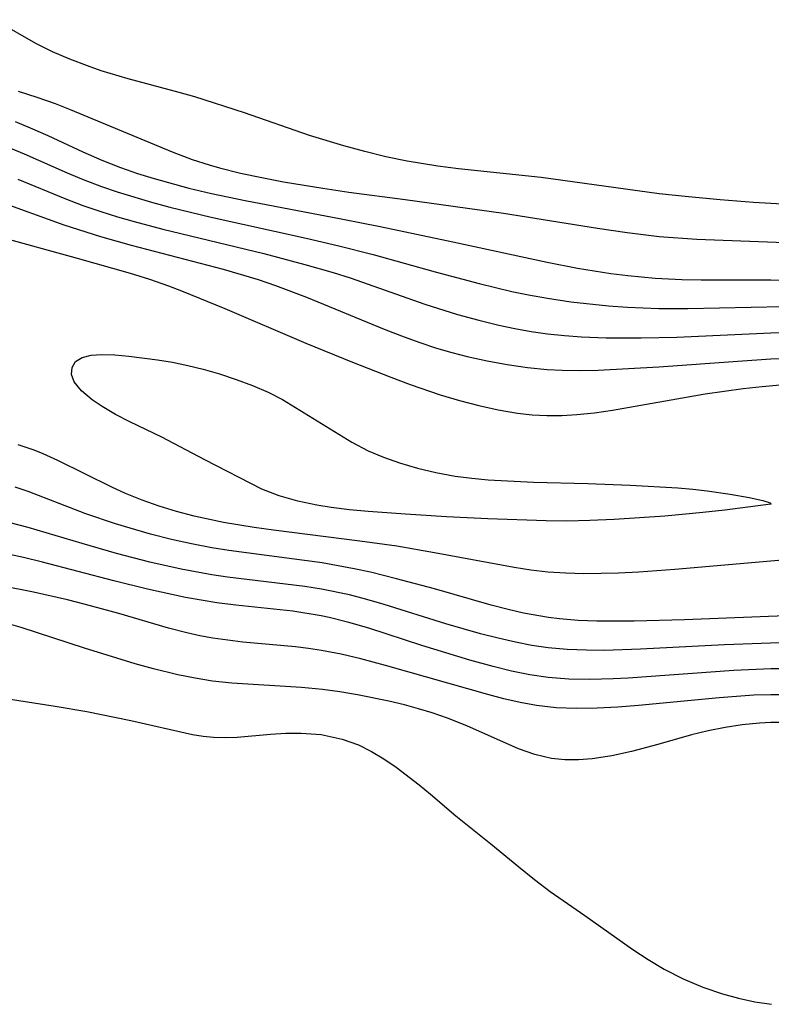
# Model space of a CAD drawing. Header units: metres. Extents: x 1073367 to 1082519, y 1569854 to 1574957.
# Tile 759 of 1056: x 1080541 to 1080609, y 1571609 to 1571697. Entities that reach past the tile are written whole.
import ezdxf

# ---------------------------------------------------------------- set-up
doc = ezdxf.new("R2010")
doc.units = ezdxf.units.M
doc.layers.add('CGG_CurvaNivelLidar_v1', color=253, linetype='Continuous', lineweight=30)

msp = doc.modelspace()

# ---------------------------------------------------------------- linework, layer by layer
at = {"layer": 'CGG_CurvaNivelLidar_v1'}
for p, q in [((1080542.8375, 1571694.5299, 76), (1080539.1205, 1571696.6679, 76)), ((1080544.3207, 1571693.7968, 76), (1080542.8375, 1571694.5299, 76)), ((1080545.8634, 1571693.1408, 76), (1080544.3207, 1571693.7968, 76)), ((1080547.4484, 1571692.5395, 76), (1080545.8634, 1571693.1408, 76)), ((1080548.6814, 1571692.1083, 76), (1080547.4484, 1571692.5395, 76)), ((1080551.0937, 1571691.3729, 76), (1080548.6814, 1571692.1083, 76)), ((1080555.6564, 1571690.1694, 76), (1080551.0937, 1571691.3729, 76)), ((1080541.2601, 1571690.2877, 75.5), (1080542.9145, 1571689.7561, 75.5)), ((1080542.9145, 1571689.7561, 75.5), (1080544.5498, 1571689.1789, 75.5)), ((1080557.0406, 1571689.7656, 76), (1080555.6564, 1571690.1694, 76)), ((1080561.4816, 1571688.3416, 76), (1080557.0406, 1571689.7656, 76)), ((1080544.5498, 1571689.1789, 75.5), (1080545.8889, 1571688.6589, 75.5)), ((1080545.8889, 1571688.6589, 75.5), (1080555.0262, 1571684.8575, 75.5)), ((1080567.2855, 1571686.3319, 76), (1080561.4816, 1571688.3416, 76)), ((1080540.9848, 1571687.5639, 75), (1080542.3406, 1571687.0114, 75)), ((1080542.3406, 1571687.0114, 75), (1080543.9098, 1571686.3097, 75)), ((1080543.9098, 1571686.3097, 75), (1080547.0214, 1571684.8518, 75)), ((1080570.3693, 1571685.393, 76), (1080567.2855, 1571686.3319, 76)), ((1080572.2342, 1571684.8864, 76), (1080570.3693, 1571685.393, 76)), ((1080540.5802, 1571685.1979, 74.5), (1080541.8019, 1571684.6858, 74.5)), ((1080541.8019, 1571684.6858, 74.5), (1080545.6355, 1571682.9793, 74.5)), ((1080547.0214, 1571684.8518, 75), (1080548.7282, 1571684.1054, 75)), ((1080555.0262, 1571684.8575, 75.5), (1080556.8099, 1571684.1869, 75.5)), ((1080574.1103, 1571684.4244, 76), (1080572.2342, 1571684.8864, 76)), ((1080548.7282, 1571684.1054, 75), (1080550.4096, 1571683.4565, 75)), ((1080556.8099, 1571684.1869, 75.5), (1080558.3161, 1571683.6997, 75.5)), ((1080558.3161, 1571683.6997, 75.5), (1080559.2376, 1571683.4364, 75.5)), ((1080576.0001, 1571684.025, 76), (1080574.1103, 1571684.4244, 76)), ((1080578.7469, 1571683.582, 76), (1080576.0001, 1571684.025, 76)), ((1080545.6355, 1571682.9793, 74.5), (1080547.0622, 1571682.3824, 74.5)), ((1080550.4096, 1571683.4565, 75), (1080551.906, 1571682.9424, 75)), ((1080551.906, 1571682.9424, 75), (1080553.4205, 1571682.4706, 75)), ((1080559.2376, 1571683.4364, 75.5), (1080561.1275, 1571682.9649, 75.5)), ((1080561.1275, 1571682.9649, 75.5), (1080563.0388, 1571682.5579, 75.5)), ((1080580.5873, 1571683.3539, 76), (1080578.7469, 1571683.582, 76)), ((1080587.987, 1571682.5849, 76), (1080580.5873, 1571683.3539, 76)), ((1080541.2324, 1571682.4358, 74), (1080545.4193, 1571680.6879, 74)), ((1080547.0622, 1571682.3824, 74.5), (1080548.7066, 1571681.7588, 74.5)), ((1080553.4205, 1571682.4706, 75), (1080556.4911, 1571681.6323, 75)), ((1080563.0388, 1571682.5579, 75.5), (1080564.9653, 1571682.1965, 75.5)), ((1080564.9653, 1571682.1965, 75.5), (1080568.4923, 1571681.6113, 75.5)), ((1080598.5342, 1571681.1157, 76), (1080587.987, 1571682.5849, 76)), ((1080548.7066, 1571681.7588, 74.5), (1080550.1073, 1571681.2803, 74.5)), ((1080550.1073, 1571681.2803, 74.5), (1080553.1574, 1571680.3627, 74.5)), ((1080556.4911, 1571681.6323, 75), (1080558.5345, 1571681.1478, 75)), ((1080558.5345, 1571681.1478, 75), (1080561.5511, 1571680.5143, 75)), ((1080568.4923, 1571681.6113, 75.5), (1080570.8079, 1571681.2688, 75.5)), ((1080570.8079, 1571681.2688, 75.5), (1080575.8344, 1571680.6003, 75.5)), ((1080601.1535, 1571680.8308, 76), (1080598.5342, 1571681.1157, 76)), ((1080538.3206, 1571680.89, 73.5), (1080545.3426, 1571678.3415, 73.5)), ((1080545.4193, 1571680.6879, 74), (1080547.0283, 1571680.082, 74)), ((1080547.0283, 1571680.082, 74), (1080548.6572, 1571679.5233, 74)), ((1080553.1574, 1571680.3627, 74.5), (1080554.8047, 1571679.9201, 74.5)), ((1080561.5511, 1571680.5143, 75), (1080570.1099, 1571678.8858, 75)), ((1080575.8344, 1571680.6003, 75.5), (1080584.6285, 1571679.3732, 75.5)), ((1080603.9934, 1571680.5656, 76), (1080601.1535, 1571680.8308, 76)), ((1080606.9622, 1571680.3383, 76), (1080603.9934, 1571680.5656, 76)), ((1080611.8703, 1571680.0408, 76), (1080606.9622, 1571680.3383, 76)), ((1080548.6572, 1571679.5233, 74), (1080550.1306, 1571679.0624, 74)), ((1080554.8047, 1571679.9201, 74.5), (1080558.5133, 1571679.0224, 74.5)), ((1080584.6285, 1571679.3732, 75.5), (1080593.0288, 1571678.0438, 75.5)), ((1080545.3426, 1571678.3415, 73.5), (1080548.6113, 1571677.2922, 73.5)), ((1080550.1306, 1571679.0624, 74), (1080551.6158, 1571678.6328, 74)), ((1080551.6158, 1571678.6328, 74), (1080554.1915, 1571677.9494, 74)), ((1080558.5133, 1571679.0224, 74.5), (1080566.991, 1571677.1568, 74.5)), ((1080570.1099, 1571678.8858, 75), (1080573.6013, 1571678.191, 75)), ((1080538.3676, 1571677.6015, 73), (1080546.5373, 1571675.3674, 73)), ((1080554.1915, 1571677.9494, 74), (1080563.2025, 1571675.7745, 74)), ((1080573.6013, 1571678.191, 75), (1080580.0918, 1571676.8221, 75)), ((1080593.0288, 1571678.0438, 75.5), (1080595.6609, 1571677.6546, 75.5)), ((1080595.6609, 1571677.6546, 75.5), (1080598.545, 1571677.3123, 75.5)), ((1080548.6113, 1571677.2922, 73.5), (1080551.3652, 1571676.5156, 73.5)), ((1080566.991, 1571677.1568, 74.5), (1080569.9221, 1571676.4722, 74.5)), ((1080580.0918, 1571676.8221, 75), (1080588.5184, 1571674.9939, 75)), ((1080598.545, 1571677.3123, 75.5), (1080601.8992, 1571677.0735, 75.5)), ((1080601.8992, 1571677.0735, 75.5), (1080615.4199, 1571676.543, 75.5)), ((1080551.3652, 1571676.5156, 73.5), (1080559.5813, 1571674.3799, 73.5)), ((1080563.2025, 1571675.7745, 74), (1080566.881, 1571674.8096, 74)), ((1080569.9221, 1571676.4722, 74.5), (1080572.9705, 1571675.6857, 74.5)), ((1080572.9705, 1571675.6857, 74.5), (1080578.512, 1571674.1404, 74.5)), ((1080546.5373, 1571675.3674, 73), (1080551.2608, 1571674.0172, 73)), ((1080566.881, 1571674.8096, 74), (1080569.411, 1571674.0769, 74)), ((1080588.5184, 1571674.9939, 75), (1080591.2194, 1571674.4847, 75)), ((1080551.2608, 1571674.0172, 73), (1080552.9891, 1571673.4741, 73)), ((1080559.5813, 1571674.3799, 73.5), (1080562.7056, 1571673.4441, 73.5)), ((1080569.411, 1571674.0769, 74), (1080570.9245, 1571673.5953, 74)), ((1080578.512, 1571674.1404, 74.5), (1080582.439, 1571673.1007, 74.5)), ((1080591.2194, 1571674.4847, 75), (1080594.2179, 1571674.0059, 75)), ((1080594.2179, 1571674.0059, 75), (1080595.7217, 1571673.8119, 75)), ((1080552.9891, 1571673.4741, 73), (1080554.6972, 1571672.8813, 73)), ((1080562.7056, 1571673.4441, 73.5), (1080564.2486, 1571672.9208, 73.5)), ((1080570.9245, 1571673.5953, 74), (1080577.5793, 1571671.2463, 74)), ((1080582.439, 1571673.1007, 74.5), (1080585.3801, 1571672.3985, 74.5)), ((1080595.7217, 1571673.8119, 75), (1080598.1832, 1571673.5811, 75)), ((1080598.1832, 1571673.5811, 75), (1080600.5644, 1571673.4673, 75)), ((1080600.5644, 1571673.4673, 75), (1080602.2764, 1571673.434, 75)), ((1080602.2764, 1571673.434, 75), (1080608.5145, 1571673.4218, 75)), ((1080608.5145, 1571673.4218, 75), (1080614.7166, 1571673.2861, 75)), ((1080554.6972, 1571672.8813, 73), (1080555.8629, 1571672.4354, 73)), ((1080555.8629, 1571672.4354, 73), (1080559.7143, 1571670.8588, 73)), ((1080564.2486, 1571672.9208, 73.5), (1080567.0185, 1571671.8687, 73.5)), ((1080585.3801, 1571672.3985, 74.5), (1080586.8576, 1571672.0884, 74.5)), ((1080567.0185, 1571671.8687, 73.5), (1080573.9713, 1571669.0119, 73.5)), ((1080586.8576, 1571672.0884, 74.5), (1080588.5633, 1571671.7788, 74.5)), ((1080588.5633, 1571671.7788, 74.5), (1080590.6263, 1571671.4761, 74.5)), ((1080590.6263, 1571671.4761, 74.5), (1080594.0023, 1571671.1051, 74.5)), ((1080559.7143, 1571670.8588, 73), (1080566.9669, 1571667.7799, 73)), ((1080577.5793, 1571671.2463, 74), (1080580.5071, 1571670.3289, 74)), ((1080594.0023, 1571671.1051, 74.5), (1080595.6968, 1571670.981, 74.5)), ((1080595.6968, 1571670.981, 74.5), (1080598.5053, 1571670.8802, 74.5)), ((1080598.5053, 1571670.8802, 74.5), (1080601.1045, 1571670.8817, 74.5)), ((1080601.1045, 1571670.8817, 74.5), (1080609.5676, 1571671.0449, 74.5)), ((1080580.5071, 1571670.3289, 74), (1080582.4107, 1571669.8118, 74)), ((1080582.4107, 1571669.8118, 74), (1080584.1906, 1571669.385, 74)), ((1080573.9713, 1571669.0119, 73.5), (1080575.5129, 1571668.4139, 73.5)), ((1080584.1906, 1571669.385, 74), (1080585.6401, 1571669.0832, 74)), ((1080585.6401, 1571669.0832, 74), (1080587.097, 1571668.8251, 74)), ((1080587.097, 1571668.8251, 74), (1080588.5613, 1571668.6157, 74)), ((1080600.1155, 1571668.3158, 74), (1080608.5132, 1571668.692, 74)), ((1080608.5132, 1571668.692, 74), (1080616.9866, 1571668.8632, 74)), ((1080566.9669, 1571667.7799, 73), (1080571.125, 1571666.0724, 73)), ((1080575.5129, 1571668.4139, 73.5), (1080577.0654, 1571667.8516, 73.5)), ((1080577.0654, 1571667.8516, 73.5), (1080578.6311, 1571667.3353, 73.5)), ((1080588.5613, 1571668.6157, 74), (1080590.0738, 1571668.4559, 74)), ((1080590.0738, 1571668.4559, 74), (1080591.5925, 1571668.3452, 74)), ((1080591.5925, 1571668.3452, 74), (1080593.8055, 1571668.2565, 74)), ((1080593.8055, 1571668.2565, 74), (1080596.9255, 1571668.2362, 74)), ((1080596.9255, 1571668.2362, 74), (1080600.1155, 1571668.3158, 74)), ((1080578.6311, 1571667.3353, 73.5), (1080579.9909, 1571666.9355, 73.5)), ((1080579.9909, 1571666.9355, 73.5), (1080581.3611, 1571666.5784, 73.5)), ((1080546.0726, 1571665.6017, 72.5), (1080546.3863, 1571666.1197, 72.5)), ((1080546.3863, 1571666.1197, 72.5), (1080546.9702, 1571666.4814, 72.5)), ((1080546.9702, 1571666.4814, 72.5), (1080547.7747, 1571666.6932, 72.5)), ((1080547.7747, 1571666.6932, 72.5), (1080548.746, 1571666.7718, 72.5)), ((1080548.746, 1571666.7718, 72.5), (1080549.8871, 1571666.7317, 72.5)), ((1080549.8871, 1571666.7317, 72.5), (1080551.1342, 1571666.6145, 72.5)), ((1080551.1342, 1571666.6145, 72.5), (1080553.7115, 1571666.2908, 72.5)), ((1080553.7115, 1571666.2908, 72.5), (1080555.0594, 1571666.0649, 72.5)), ((1080555.0594, 1571666.0649, 72.5), (1080556.4201, 1571665.7807, 72.5)), ((1080571.125, 1571666.0724, 73), (1080574.5631, 1571664.7282, 73)), ((1080581.3611, 1571666.5784, 73.5), (1080583.1495, 1571666.1795, 73.5)), ((1080583.1495, 1571666.1795, 73.5), (1080584.9504, 1571665.8507, 73.5)), ((1080598.4885, 1571665.6528, 73.5), (1080605.5509, 1571666.1762, 73.5)), ((1080605.5509, 1571666.1762, 73.5), (1080608.5109, 1571666.3591, 73.5)), ((1080608.5109, 1571666.3591, 73.5), (1080620.1505, 1571666.8322, 73.5)), ((1080546.0306, 1571664.9786, 72.5), (1080546.0726, 1571665.6017, 72.5)), ((1080556.4201, 1571665.7807, 72.5), (1080557.7811, 1571665.4409, 72.5)), ((1080557.7811, 1571665.4409, 72.5), (1080559.2394, 1571665.0192, 72.5)), ((1080584.9504, 1571665.8507, 73.5), (1080586.761, 1571665.5945, 73.5)), ((1080586.761, 1571665.5945, 73.5), (1080588.5266, 1571665.424, 73.5)), ((1080588.5266, 1571665.424, 73.5), (1080589.8534, 1571665.355, 73.5)), ((1080589.8534, 1571665.355, 73.5), (1080591.4576, 1571665.3343, 73.5)), ((1080591.4576, 1571665.3343, 73.5), (1080593.0656, 1571665.3654, 73.5)), ((1080593.0656, 1571665.3654, 73.5), (1080598.4885, 1571665.6528, 73.5)), ((1080546.2604, 1571664.313, 72.5), (1080546.0306, 1571664.9786, 72.5)), ((1080546.908, 1571663.504, 72.5), (1080546.2604, 1571664.313, 72.5)), ((1080559.2394, 1571665.0192, 72.5), (1080560.7415, 1571664.5314, 72.5)), ((1080560.7415, 1571664.5314, 72.5), (1080562.1975, 1571663.9958, 72.5)), ((1080574.5631, 1571664.7282, 73), (1080576.2895, 1571664.0911, 73)), ((1080547.8681, 1571662.7097, 72.5), (1080546.908, 1571663.504, 72.5)), ((1080562.1975, 1571663.9958, 72.5), (1080563.5858, 1571663.4028, 72.5)), ((1080563.5858, 1571663.4028, 72.5), (1080564.8824, 1571662.7393, 72.5)), ((1080576.2895, 1571664.0911, 73), (1080578.9749, 1571663.17, 73)), ((1080602.6396, 1571663.2555, 73), (1080606.0315, 1571663.7258, 73)), ((1080606.0315, 1571663.7258, 73), (1080607.7361, 1571663.9143, 73)), ((1080607.7361, 1571663.9143, 73), (1080609.3563, 1571664.0636, 73)), ((1080548.7698, 1571662.0996, 72.5), (1080547.8681, 1571662.7097, 72.5)), ((1080564.8824, 1571662.7393, 72.5), (1080571.0741, 1571658.9281, 72.5)), ((1080578.9749, 1571663.17, 73), (1080580.6865, 1571662.6491, 73)), ((1080580.6865, 1571662.6491, 73), (1080582.4083, 1571662.189, 73)), ((1080594.3598, 1571661.7824, 73), (1080602.6396, 1571663.2555, 73)), ((1080549.955, 1571661.4118, 72.5), (1080548.7698, 1571662.0996, 72.5)), ((1080582.4083, 1571662.189, 73), (1080584.1403, 1571661.8044, 73)), ((1080584.1403, 1571661.8044, 73), (1080585.8831, 1571661.5163, 73)), ((1080592.7646, 1571661.5538, 73), (1080594.3598, 1571661.7824, 73)), ((1080551.2427, 1571660.7507, 72.5), (1080549.955, 1571661.4118, 72.5)), ((1080554.0814, 1571659.3871, 72.5), (1080551.2427, 1571660.7507, 72.5)), ((1080585.8831, 1571661.5163, 73), (1080587.1905, 1571661.3783, 73)), ((1080587.1905, 1571661.3783, 73), (1080588.5026, 1571661.3107, 73)), ((1080588.5026, 1571661.3107, 73), (1080589.8353, 1571661.3155, 73)), ((1080589.8353, 1571661.3155, 73), (1080591.1689, 1571661.3884, 73)), ((1080591.1689, 1571661.3884, 73), (1080592.7646, 1571661.5538, 73)), ((1080557.9214, 1571657.3433, 72.5), (1080554.0814, 1571659.3871, 72.5)), ((1080542.6832, 1571658.2063, 73), (1080541.2692, 1571658.6793, 73)), ((1080543.4903, 1571657.8879, 73), (1080542.6832, 1571658.2063, 73)), ((1080571.0741, 1571658.9281, 72.5), (1080572.5161, 1571658.1654, 72.5)), ((1080572.5161, 1571658.1654, 72.5), (1080573.8935, 1571657.5839, 72.5)), ((1080544.805, 1571657.2995, 73), (1080543.4903, 1571657.8879, 73)), ((1080549.6297, 1571654.896, 73), (1080544.805, 1571657.2995, 73)), ((1080563.035, 1571654.7167, 72.5), (1080557.9214, 1571657.3433, 72.5)), ((1080573.8935, 1571657.5839, 72.5), (1080575.3298, 1571657.0858, 72.5)), ((1080575.3298, 1571657.0858, 72.5), (1080576.9297, 1571656.6123, 72.5)), ((1080576.9297, 1571656.6123, 72.5), (1080578.5726, 1571656.2129, 72.5)), ((1080578.5726, 1571656.2129, 72.5), (1080580.3125, 1571655.8956, 72.5)), ((1080580.3125, 1571655.8956, 72.5), (1080581.7776, 1571655.7075, 72.5)), ((1080581.7776, 1571655.7075, 72.5), (1080583.2597, 1571655.573, 72.5)), ((1080583.2597, 1571655.573, 72.5), (1080587.3118, 1571655.3656, 72.5)), ((1080542.1633, 1571654.5282, 73.5), (1080540.9903, 1571654.91, 73.5)), ((1080550.8372, 1571654.3505, 73), (1080549.6297, 1571654.896, 73)), ((1080564.5879, 1571654.1216, 72.5), (1080563.035, 1571654.7167, 72.5)), ((1080587.3118, 1571655.3656, 72.5), (1080592.1447, 1571655.248, 72.5)), ((1080592.1447, 1571655.248, 72.5), (1080595.9317, 1571655.0984, 72.5)), ((1080595.9317, 1571655.0984, 72.5), (1080600.1858, 1571654.8416, 72.5)), ((1080600.1858, 1571654.8416, 72.5), (1080601.5317, 1571654.7249, 72.5)), ((1080601.5317, 1571654.7249, 72.5), (1080602.8153, 1571654.5865, 72.5)), ((1080602.8153, 1571654.5865, 72.5), (1080604.8767, 1571654.2949, 72.5)), ((1080547.2971, 1571652.5364, 73.5), (1080542.1633, 1571654.5282, 73.5)), ((1080552.3302, 1571653.7524, 73), (1080550.8372, 1571654.3505, 73)), ((1080553.8565, 1571653.2195, 73), (1080552.3302, 1571653.7524, 73)), ((1080566.2348, 1571653.6546, 72.5), (1080564.5879, 1571654.1216, 72.5)), ((1080604.8767, 1571654.2949, 72.5), (1080606.5738, 1571653.9838, 72.5)), ((1080606.5738, 1571653.9838, 72.5), (1080607.8011, 1571653.7017, 72.5)), ((1080607.8011, 1571653.7017, 72.5), (1080608.4553, 1571653.4934, 72.5)), ((1080555.4098, 1571652.7454, 73), (1080553.8565, 1571653.2195, 73)), ((1080567.9521, 1571653.2919, 72.5), (1080566.2348, 1571653.6546, 72.5)), ((1080569.2288, 1571653.0843, 72.5), (1080567.9521, 1571653.2919, 72.5)), ((1080570.8597, 1571652.8798, 72.5), (1080569.2288, 1571653.0843, 72.5)), ((1080572.5158, 1571652.7224, 72.5), (1080570.8597, 1571652.8798, 72.5)), ((1080604.3834, 1571652.866, 72.5), (1080602.439, 1571652.6479, 72.5)), ((1080608.5, 1571653.403, 72.5), (1080604.3834, 1571652.866, 72.5)), ((1080608.4553, 1571653.4934, 72.5), (1080608.5371, 1571653.4297, 72.5)), ((1080608.5371, 1571653.4297, 72.5), (1080608.5, 1571653.403, 72.5)), ((1080549.9488, 1571651.6284, 73.5), (1080547.2971, 1571652.5364, 73.5)), ((1080556.9853, 1571652.3266, 73), (1080555.4098, 1571652.7454, 73)), ((1080559.6139, 1571651.7594, 73), (1080556.9853, 1571652.3266, 73)), ((1080575.8761, 1571652.4859, 72.5), (1080572.5158, 1571652.7224, 72.5)), ((1080579.5164, 1571652.2587, 72.5), (1080575.8761, 1571652.4859, 72.5)), ((1080583.2319, 1571652.0717, 72.5), (1080579.5164, 1571652.2587, 72.5)), ((1080588.4259, 1571651.8877, 72.5), (1080583.2319, 1571652.0717, 72.5)), ((1080594.5218, 1571652.0228, 72.5), (1080592.3256, 1571651.9283, 72.5)), ((1080599.0503, 1571652.3282, 72.5), (1080594.5218, 1571652.0228, 72.5)), ((1080602.439, 1571652.6479, 72.5), (1080599.0503, 1571652.3282, 72.5)), ((1080542.1396, 1571651.3113, 74), (1080540.5419, 1571651.7099, 74)), ((1080546.9675, 1571649.8686, 74), (1080542.1396, 1571651.3113, 74)), ((1080553.0807, 1571650.717, 73.5), (1080549.9488, 1571651.6284, 73.5)), ((1080562.3541, 1571651.3047, 73), (1080559.6139, 1571651.7594, 73)), ((1080564.0719, 1571651.061, 73), (1080562.3541, 1571651.3047, 73)), ((1080571.7852, 1571650.0894, 73), (1080564.0719, 1571651.061, 73)), ((1080590.2753, 1571651.8809, 72.5), (1080588.4259, 1571651.8877, 72.5)), ((1080592.3256, 1571651.9283, 72.5), (1080590.2753, 1571651.8809, 72.5)), ((1080554.9642, 1571650.2422, 73.5), (1080553.0807, 1571650.717, 73.5)), ((1080556.7521, 1571649.8418, 73.5), (1080554.9642, 1571650.2422, 73.5)), ((1080550.0541, 1571648.983, 74), (1080546.9675, 1571649.8686, 74)), ((1080558.5532, 1571649.4947, 73.5), (1080556.7521, 1571649.8418, 73.5)), ((1080560.0856, 1571649.2475, 73.5), (1080558.5532, 1571649.4947, 73.5)), ((1080575.0849, 1571649.6336, 73), (1080571.7852, 1571650.0894, 73)), ((1080578.4577, 1571649.0532, 73), (1080575.0849, 1571649.6336, 73)), ((1080541.7386, 1571648.6289, 74.5), (1080540.0606, 1571648.9857, 74.5)), ((1080543.4188, 1571648.2195, 74.5), (1080541.7386, 1571648.6289, 74.5)), ((1080553.0133, 1571648.2139, 74), (1080550.0541, 1571648.983, 74)), ((1080566.8482, 1571648.3679, 73.5), (1080560.0856, 1571649.2475, 73.5)), ((1080585.5692, 1571647.7234, 73), (1080578.4577, 1571649.0532, 73)), ((1080611.5242, 1571648.5597, 73), (1080599.9311, 1571647.5477, 73)), ((1080549.816, 1571646.5394, 74.5), (1080543.4188, 1571648.2195, 74.5)), ((1080555.8203, 1571647.5727, 74), (1080553.0133, 1571648.2139, 74)), ((1080558.5618, 1571647.0622, 74), (1080555.8203, 1571647.5727, 74)), ((1080568.4064, 1571648.141, 73.5), (1080566.8482, 1571648.3679, 73.5)), ((1080571.2913, 1571647.6215, 73.5), (1080568.4064, 1571648.141, 73.5)), ((1080572.7228, 1571647.3105, 73.5), (1080571.2913, 1571647.6215, 73.5)), ((1080587.0765, 1571647.4935, 73), (1080585.5692, 1571647.7234, 73)), ((1080599.9311, 1571647.5477, 73), (1080596.7077, 1571647.3229, 73)), ((1080559.9684, 1571646.8555, 74), (1080558.5618, 1571647.0622, 74)), ((1080566.8743, 1571646.0383, 74), (1080559.9684, 1571646.8555, 74)), ((1080575.0621, 1571646.7301, 73.5), (1080572.7228, 1571647.3105, 73.5)), ((1080578.4426, 1571645.817, 73.5), (1080575.0621, 1571646.7301, 73.5)), ((1080588.5888, 1571647.319, 73), (1080587.0765, 1571647.4935, 73)), ((1080590.1927, 1571647.2107, 73), (1080588.5888, 1571647.319, 73)), ((1080591.8032, 1571647.1706, 73), (1080590.1927, 1571647.2107, 73)), ((1080594.9099, 1571647.2327, 73), (1080591.8032, 1571647.1706, 73)), ((1080596.7077, 1571647.3229, 73), (1080594.9099, 1571647.2327, 73)), ((1080542.6307, 1571645.5327, 75), (1080539.7606, 1571646.108, 75)), ((1080552.7974, 1571645.8001, 74.5), (1080549.816, 1571646.5394, 74.5)), ((1080556.207, 1571645.0572, 74.5), (1080552.7974, 1571645.8001, 74.5)), ((1080568.3729, 1571645.8019, 74), (1080566.8743, 1571646.0383, 74)), ((1080570.87, 1571645.2859, 74), (1080568.3729, 1571645.8019, 74)), ((1080583.5158, 1571644.3691, 73.5), (1080578.4426, 1571645.817, 73.5)), ((1080545.6503, 1571644.8416, 75), (1080542.6307, 1571645.5327, 75)), ((1080559.0123, 1571644.585, 74.5), (1080556.207, 1571645.0572, 74.5)), ((1080572.4201, 1571644.8832, 74), (1080570.87, 1571645.2859, 74)), ((1080547.1558, 1571644.4636, 75), (1080545.6503, 1571644.8416, 75)), ((1080550.2652, 1571643.613, 75), (1080547.1558, 1571644.4636, 75)), ((1080560.7079, 1571644.3745, 74.5), (1080559.0123, 1571644.585, 74.5)), ((1080565.7909, 1571643.8241, 74.5), (1080560.7079, 1571644.3745, 74.5)), ((1080573.9599, 1571644.4348, 74), (1080572.4201, 1571644.8832, 74)), ((1080579.4645, 1571642.7007, 74), (1080573.9599, 1571644.4348, 74)), ((1080585.0529, 1571643.9646, 73.5), (1080583.5158, 1571644.3691, 73.5)), ((1080554.6826, 1571642.3246, 75), (1080550.2652, 1571643.613, 75)), ((1080568.3239, 1571643.4223, 74.5), (1080565.7909, 1571643.8241, 74.5)), ((1080569.0386, 1571643.2737, 74.5), (1080568.3239, 1571643.4223, 74.5)), ((1080570.814, 1571642.8311, 74.5), (1080569.0386, 1571643.2737, 74.5)), ((1080586.4103, 1571643.6531, 73.5), (1080585.0529, 1571643.9646, 73.5)), ((1080588.6315, 1571643.2616, 73.5), (1080586.4103, 1571643.6531, 73.5)), ((1080589.6308, 1571643.1416, 73.5), (1080588.6315, 1571643.2616, 73.5)), ((1080591.2868, 1571643.0093, 73.5), (1080589.6308, 1571643.1416, 73.5)), ((1080611.1382, 1571643.4699, 73.5), (1080600.8077, 1571643.0673, 73.5)), ((1080541.5148, 1571642.3709, 75.5), (1080540.0518, 1571642.7979, 75.5)), ((1080547.1809, 1571640.5266, 75.5), (1080541.5148, 1571642.3709, 75.5)), ((1080556.3129, 1571641.9, 75), (1080554.6826, 1571642.3246, 75)), ((1080572.5849, 1571642.3078, 74.5), (1080570.814, 1571642.8311, 74.5)), ((1080577.3131, 1571640.7701, 74.5), (1080572.5849, 1571642.3078, 74.5)), ((1080582.5731, 1571641.8059, 74), (1080579.4645, 1571642.7007, 74)), ((1080592.9527, 1571642.9409, 73.5), (1080591.2868, 1571643.0093, 73.5)), ((1080596.3055, 1571642.9347, 73.5), (1080592.9527, 1571642.9409, 73.5)), ((1080600.8077, 1571643.0673, 73.5), (1080596.3055, 1571642.9347, 73.5)), ((1080557.4737, 1571641.6415, 75), (1080556.3129, 1571641.9, 75)), ((1080558.6414, 1571641.4245, 75), (1080557.4737, 1571641.6415, 75)), ((1080559.9853, 1571641.2288, 75), (1080558.6414, 1571641.4245, 75)), ((1080584.1348, 1571641.4063, 74), (1080582.5731, 1571641.8059, 74)), ((1080585.7016, 1571641.0502, 74), (1080584.1348, 1571641.4063, 74)), ((1080551.7191, 1571639.1164, 75.5), (1080547.1809, 1571640.5266, 75.5)), ((1080561.3357, 1571641.0754, 75), (1080559.9853, 1571641.2288, 75)), ((1080566.0441, 1571640.6363, 75), (1080561.3357, 1571641.0754, 75)), ((1080567.2062, 1571640.4985, 75), (1080566.0441, 1571640.6363, 75)), ((1080568.3638, 1571640.3281, 75), (1080567.2062, 1571640.4985, 75)), ((1080581.6254, 1571639.4465, 74.5), (1080577.3131, 1571640.7701, 74.5)), ((1080587.1521, 1571640.7719, 74), (1080585.7016, 1571641.0502, 74)), ((1080588.6101, 1571640.5579, 74), (1080587.1521, 1571640.7719, 74)), ((1080590.3203, 1571640.4055, 74), (1080588.6101, 1571640.5579, 74)), ((1080604.3582, 1571640.8177, 74), (1080596.8571, 1571640.4211, 74)), ((1080608.4917, 1571640.976, 74), (1080604.3582, 1571640.8177, 74)), ((1080612.6952, 1571641.0059, 74), (1080608.4917, 1571640.976, 74)), ((1080570.1214, 1571639.9901, 75), (1080568.3638, 1571640.3281, 75)), ((1080571.8684, 1571639.5754, 75), (1080570.1214, 1571639.9901, 75)), ((1080592.0416, 1571640.3374, 74), (1080590.3203, 1571640.4055, 74)), ((1080593.6254, 1571640.3285, 74), (1080592.0416, 1571640.3374, 74)), ((1080596.8571, 1571640.4211, 74), (1080593.6254, 1571640.3285, 74)), ((1080553.3421, 1571638.6641, 75.5), (1080551.7191, 1571639.1164, 75.5)), ((1080574.0844, 1571638.9772, 75), (1080571.8684, 1571639.5754, 75)), ((1080583.2132, 1571636.3764, 75), (1080574.0844, 1571638.9772, 75)), ((1080583.6872, 1571638.8784, 74.5), (1080581.6254, 1571639.4465, 74.5)), ((1080585.3217, 1571638.48, 74.5), (1080583.6872, 1571638.8784, 74.5)), ((1080555.5158, 1571638.1408, 75.5), (1080553.3421, 1571638.6641, 75.5)), ((1080557.0621, 1571637.8342, 75.5), (1080555.5158, 1571638.1408, 75.5)), ((1080586.9634, 1571638.1465, 74.5), (1080585.3217, 1571638.48, 74.5)), ((1080588.6156, 1571637.9022, 74.5), (1080586.9634, 1571638.1465, 74.5)), ((1080590.4735, 1571637.7569, 74.5), (1080588.6156, 1571637.9022, 74.5)), ((1080605.2023, 1571638.5234, 74.5), (1080595.7725, 1571637.8427, 74.5)), ((1080608.4983, 1571638.6655, 74.5), (1080605.2023, 1571638.5234, 74.5)), ((1080611.551, 1571638.6664, 74.5), (1080608.4983, 1571638.6655, 74.5)), ((1080558.617, 1571637.5918, 75.5), (1080557.0621, 1571637.8342, 75.5)), ((1080560.3589, 1571637.4045, 75.5), (1080558.617, 1571637.5918, 75.5)), ((1080566.5637, 1571637.0167, 75.5), (1080560.3589, 1571637.4045, 75.5)), ((1080568.4369, 1571636.838, 75.5), (1080566.5637, 1571637.0167, 75.5)), ((1080592.3447, 1571637.7221, 74.5), (1080590.4735, 1571637.7569, 74.5)), ((1080594.4106, 1571637.7745, 74.5), (1080592.3447, 1571637.7221, 74.5)), ((1080595.7725, 1571637.8427, 74.5), (1080594.4106, 1571637.7745, 74.5)), ((1080536.8097, 1571636.5583, 76), (1080544.5582, 1571635.3407, 76)), ((1080570.0121, 1571636.6194, 75.5), (1080568.4369, 1571636.838, 75.5)), ((1080571.5798, 1571636.3527, 75.5), (1080570.0121, 1571636.6194, 75.5)), ((1080574.3854, 1571635.7881, 75.5), (1080571.5798, 1571636.3527, 75.5)), ((1080584.662, 1571636.0038, 75), (1080583.2132, 1571636.3764, 75)), ((1080606.9912, 1571636.3158, 75), (1080603.9055, 1571636.099, 75)), ((1080608.508, 1571636.3658, 75), (1080606.9912, 1571636.3158, 75)), ((1080610.1168, 1571636.3678, 75), (1080608.508, 1571636.3658, 75)), ((1080544.5582, 1571635.3407, 76), (1080547.3892, 1571634.8648, 76)), ((1080575.7716, 1571635.4548, 75.5), (1080574.3854, 1571635.7881, 75.5)), ((1080577.0144, 1571635.1145, 75.5), (1080575.7716, 1571635.4548, 75.5)), ((1080586.1146, 1571635.6762, 75), (1080584.662, 1571636.0038, 75)), ((1080587.5737, 1571635.4123, 75), (1080586.1146, 1571635.6762, 75)), ((1080589.3306, 1571635.2093, 75), (1080587.5737, 1571635.4123, 75)), ((1080594.8295, 1571635.2564, 75), (1080592.9866, 1571635.1592, 75)), ((1080596.6793, 1571635.3996, 75), (1080594.8295, 1571635.2564, 75)), ((1080603.9055, 1571636.099, 75), (1080596.6793, 1571635.3996, 75)), ((1080547.3892, 1571634.8648, 76), (1080551.3237, 1571634.0699, 76)), ((1080578.2404, 1571634.7369, 75.5), (1080577.0144, 1571635.1145, 75.5)), ((1080579.623, 1571634.2582, 75.5), (1080578.2404, 1571634.7369, 75.5)), ((1080591.1528, 1571635.1334, 75), (1080589.3306, 1571635.2093, 75)), ((1080592.9866, 1571635.1592, 75), (1080591.1528, 1571635.1334, 75)), ((1080551.3237, 1571634.0699, 76), (1080556.8382, 1571632.8264, 76)), ((1080581.3361, 1571633.5873, 75.5), (1080579.623, 1571634.2582, 75.5)), ((1080585.9547, 1571631.5178, 75.5), (1080581.3361, 1571633.5873, 75.5)), ((1080605.9605, 1571633.6659, 75.5), (1080604.4309, 1571633.4349, 75.5)), ((1080607.498, 1571633.8203, 75.5), (1080605.9605, 1571633.6659, 75.5)), ((1080608.5123, 1571633.8747, 75.5), (1080607.498, 1571633.8203, 75.5)), ((1080609.5884, 1571633.8885, 75.5), (1080608.5123, 1571633.8747, 75.5)), ((1080556.8382, 1571632.8264, 76), (1080557.7725, 1571632.6684, 76)), ((1080557.7725, 1571632.6684, 76), (1080558.71, 1571632.5671, 76)), ((1080560.8153, 1571632.5667, 76), (1080563.7891, 1571632.8572, 76)), ((1080563.7891, 1571632.8572, 76), (1080565.1621, 1571632.942, 76)), ((1080565.1621, 1571632.942, 76), (1080566.5431, 1571632.9463, 76)), ((1080566.5431, 1571632.9463, 76), (1080568.3409, 1571632.7978, 76)), ((1080568.3409, 1571632.7978, 76), (1080570.2158, 1571632.4024, 76)), ((1080601.4148, 1571632.7726, 75.5), (1080598.4221, 1571631.9259, 75.5)), ((1080602.9138, 1571633.1355, 75.5), (1080601.4148, 1571632.7726, 75.5)), ((1080604.4309, 1571633.4349, 75.5), (1080602.9138, 1571633.1355, 75.5)), ((1080558.71, 1571632.5671, 76), (1080559.7631, 1571632.531, 76)), ((1080559.7631, 1571632.531, 76), (1080560.8153, 1571632.5667, 76)), ((1080570.2158, 1571632.4024, 76), (1080571.6787, 1571631.8798, 76)), ((1080571.6787, 1571631.8798, 76), (1080572.8235, 1571631.3056, 76)), ((1080598.4221, 1571631.9259, 75.5), (1080596.063, 1571631.305, 75.5)), ((1080572.8235, 1571631.3056, 76), (1080573.9307, 1571630.628, 76)), ((1080587.4113, 1571631.016, 75.5), (1080585.9547, 1571631.5178, 75.5)), ((1080588.9059, 1571630.6814, 75.5), (1080587.4113, 1571631.016, 75.5)), ((1080594.2945, 1571630.9136, 75.5), (1080592.537, 1571630.6405, 75.5)), ((1080596.063, 1571631.305, 75.5), (1080594.2945, 1571630.9136, 75.5)), ((1080573.9307, 1571630.628, 76), (1080575.0172, 1571629.8807, 76)), ((1080590.1006, 1571630.5592, 75.5), (1080588.9059, 1571630.6814, 75.5)), ((1080591.3129, 1571630.5502, 75.5), (1080590.1006, 1571630.5592, 75.5)), ((1080592.537, 1571630.6405, 75.5), (1080591.3129, 1571630.5502, 75.5)), ((1080575.0172, 1571629.8807, 76), (1080577.088, 1571628.3215, 76)), ((1080577.088, 1571628.3215, 76), (1080578.0999, 1571627.4932, 76)), ((1080578.0999, 1571627.4932, 76), (1080580.3639, 1571625.542, 76)), ((1080580.3639, 1571625.542, 76), (1080583.4841, 1571623.0511, 76)), ((1080583.4841, 1571623.0511, 76), (1080585.9892, 1571620.9791, 76)), ((1080585.9892, 1571620.9791, 76), (1080587.3767, 1571619.8705, 76)), ((1080587.3767, 1571619.8705, 76), (1080588.7999, 1571618.8012, 76)), ((1080588.7999, 1571618.8012, 76), (1080591.8959, 1571616.6501, 76)), ((1080591.8959, 1571616.6501, 76), (1080596.1885, 1571613.6081, 76)), ((1080596.1885, 1571613.6081, 76), (1080597.542, 1571612.713, 76)), ((1080597.542, 1571612.713, 76), (1080598.9663, 1571611.8592, 76)), ((1080598.9663, 1571611.8592, 76), (1080600.6775, 1571610.9923, 76)), ((1080600.6775, 1571610.9923, 76), (1080602.4467, 1571610.252, 76)), ((1080602.4467, 1571610.252, 76), (1080604.1865, 1571609.6555, 76)), ((1080604.1865, 1571609.6555, 76), (1080605.6283, 1571609.2565, 76)), ((1080605.6283, 1571609.2565, 76), (1080607.0885, 1571608.9392, 76)), ((1080607.0885, 1571608.9392, 76), (1080608.5639, 1571608.7102, 76))]:
    msp.add_line(p, q, dxfattribs=at)

doc.saveas('drawing.dxf')
